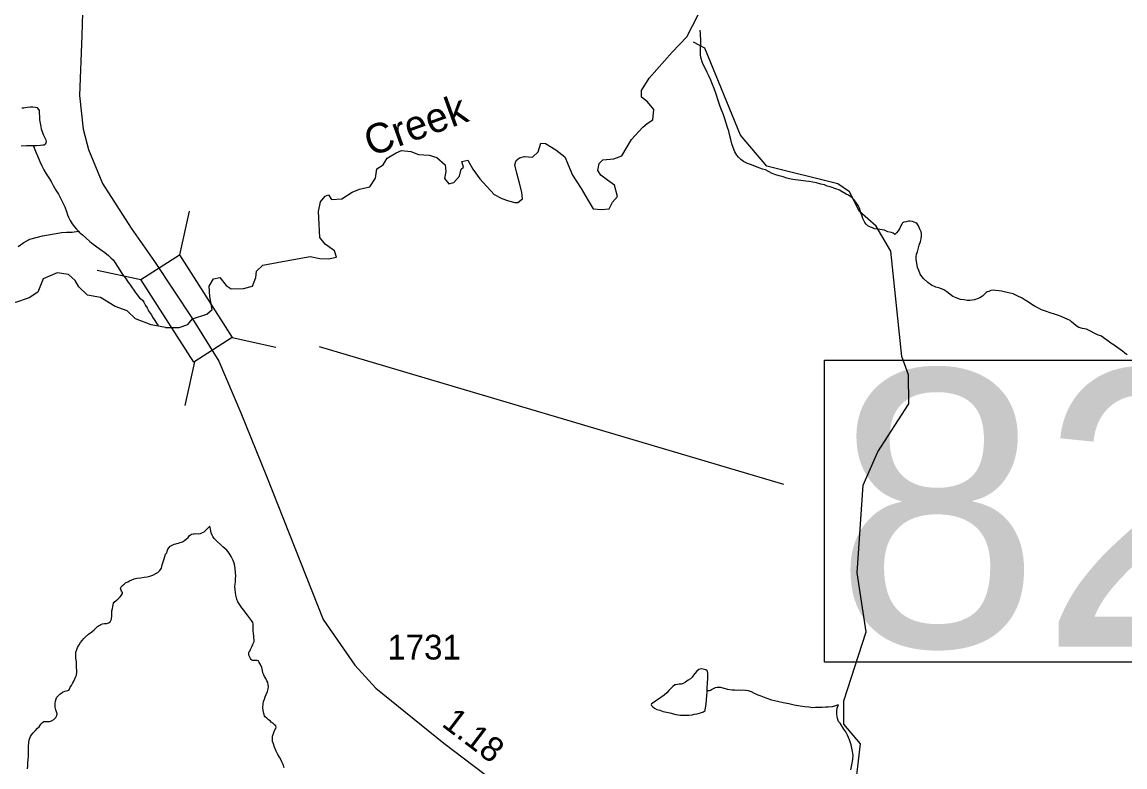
# Model space of a CAD drawing. Extents: x 2126262 to 2293712, y 749403 to 919119.
# Drawn here: x 2227083 to 2232664, y 790264 to 794032 of the extents above; entities that cross this region are included whole.
import ezdxf

# ---------------------------------------------------------------- set-up
doc = ezdxf.new("R2010")
doc.units = 0
for name, color, linetype in [('Exist Hydrographic Creek Single Shore', 7, 'Continuous'), ('Exist Hydrographic Creek Single Shore Label', 7, 'Continuous'), ('Exist Hydrographic Misc Water Feature', 7, 'Continuous'), ('Exist Road Secondary Mileage Hundredths English Label', 7, 'Continuous'), ('Exist Road Secondary Structure Standard Bridge CELL', 7, 'Continuous'), ('Exist Road Secondary Structure Standard Bridge Number Label', 7, 'Continuous'), ('Exist Road Secondary Type 51 Attributed', 7, 'Continuous'), ('Exist Road Secondary Type 51 Number Label', 7, 'Continuous')]:
    doc.layers.add(name, color=color, linetype=linetype)

msp = doc.modelspace()

# ---------------------------------------------------------------- linework, layer by layer
at = {"layer": 'Exist Hydrographic Creek Single Shore'}
for points in [[(2230447.4, 793956.7), (2230535, 794127.1), (2230531.7, 794180.4), (2230523, 794231.5), (2230540.4, 794264.2), (2230590.5, 794315.3), (2230629.6, 794366.4), (2230660.1, 794419.7), (2230710.1, 794465.4), (2230791.7, 794545.9), (2230855.3, 794618.8), (2230893.4, 794639.4), (2230979.4, 794648.1), (2231111.5, 794729.7), (2231194.7, 794813.5), (2231224.1, 794861.4), (2231290.5, 794899.4), (2231379.4, 794921.8)], [(2227809.4, 792486.1), (2227878.1, 792486.7), (2227921.6, 792501.9), (2227945.2, 792530.4), (2228017.3, 792554), (2228044.5, 792578.1), (2228033.6, 792643.4), (2228030.4, 792696.7), (2228051, 792732.6), (2228083.7, 792739.1), (2228116.3, 792699.9), (2228140.2, 792682.5), (2228203.3, 792684.7), (2228249, 792696.7), (2228266.4, 792739.1), (2228269.7, 792771.7), (2228301.2, 792802.2), (2228400.2, 792820.7), (2228541.1, 792845.7), (2228588.9, 792835.9), (2228633.5, 792833.7), (2228673.3, 792842.2), (2228664, 792875.1), (2228616.1, 792907.7), (2228590, 792941.4), (2228586.8, 793009.9), (2228583, 793074.1), (2228592.7, 793122), (2228616.7, 793151.4), (2228634.1, 793157.9), (2228649.3, 793133.9), (2228700.4, 793137.2), (2228753.7, 793172), (2228789.6, 793187.2), (2228841.9, 793199.2), (2228870.7, 793241.6), (2228877.2, 793289.5), (2228910.3, 793309.7), (2228930.5, 793343.9), (2228975.1, 793370), (2229002.3, 793382), (2229050.2, 793377.6), (2229089.3, 793362.4), (2229142.6, 793359.1), (2229181.8, 793347.2), (2229223.7, 793309.1), (2229226.9, 793276.4), (2229220.4, 793240.6), (2229242.2, 793214.4), (2229268.3, 793219.9), (2229295.5, 793252.5), (2229305.2, 793288.4), (2229316.1, 793297.1), (2229308.5, 793326.5), (2229337.9, 793334.1), (2229364, 793288.4), (2229399.9, 793238.4), (2229471.7, 793160.1), (2229510.3, 793139.4), (2229544, 793127.4), (2229576.7, 793118.7), (2229591.9, 793118.7), (2229615.8, 793137.2), (2229612.5, 793172), (2229598.4, 793223.1), (2229586.4, 793267.7), (2229576.7, 793309.1), (2229583.2, 793330.8), (2229600.6, 793345), (2229624.5, 793351.5), (2229665.9, 793348.2), (2229694.1, 793375.4), (2229708.3, 793420), (2229732.2, 793416.8), (2229783.3, 793385.2), (2229828.5, 793350.4), (2229867.6, 793258), (2229912.2, 793189.4), (2229948.1, 793129.6), (2229973.2, 793087.2), (2230014.5, 793083.9), (2230053.6, 793087.2), (2230071.1, 793120.9), (2230095, 793149.2), (2230080.8, 793206.8), (2230044.9, 793232.9), (2230011.2, 793256.9), (2229997.1, 793280.8), (2230003.6, 793316.7), (2230021, 793335.2), (2230077, 793340.6), (2230118.4, 793354.8), (2230166.2, 793438.5), (2230223.9, 793500.5), (2230246.7, 793519), (2230273.9, 793537.5), (2230279.9, 793589.7), (2230247.3, 793628.9), (2230217.9, 793652.8), (2230217.9, 793685.5), (2230255.4, 793748.5), (2230371.8, 793880.2), (2230447.4, 793956.7)], [(2227809.4, 792486.1), (2227736.7, 792500.9), (2227656.2, 792531.3), (2227614.8, 792570.5), (2227553.9, 792593.3), (2227479.9, 792639), (2227413.6, 792651), (2227369.5, 792692.3), (2227351, 792724.9), (2227318.4, 792755.4), (2227259.7, 792764.1), (2227190, 792732.6), (2227162.9, 792665.1), (2227119.3, 792636.8), (2227050.3, 792613.3), (2227000.2, 792630.3), (2226941.4, 792635.2)]]:
    msp.add_lwpolyline(points, dxfattribs=at)
at = {"layer": 'Exist Hydrographic Misc Water Feature'}
for points in [[(2231498.6, 792957.5), (2231490.4, 792963.4), (2231482.4, 792967.3), (2231464.3, 792971.2), (2231446.5, 792979.1), (2231434.4, 792981), (2231422.5, 792982.8), (2231410.4, 792984.7), (2231396.5, 792986.6), (2231382.5, 792992.5), (2231376.4, 792994.4), (2231362.2, 793000.4), (2231354.2, 793010.3), (2231348.1, 793018.3), (2231341.9, 793028.2), (2231337.8, 793038.1), (2231333.9, 793050.1), (2231327.8, 793066.1), (2231319.6, 793089.9), (2231313.4, 793103.9), (2231305.4, 793115.8), (2231293.1, 793131.8), (2231281.2, 793143.6), (2231264.8, 793155.5), (2231252.9, 793161.4), (2231232.8, 793173.2), (2231218.9, 793181.1), (2231200.6, 793188.9), (2231172.7, 793198.7), (2231156.7, 793202.6), (2231142.6, 793208.5), (2231124.8, 793212.3), (2231102.6, 793218.1), (2231084.6, 793222), (2231066.3, 793225.8), (2231048.5, 793227.7), (2231010.3, 793231.4), (2230982.5, 793235.1), (2230966.5, 793239), (2230952.3, 793242.9), (2230934.5, 793248.8), (2230914.4, 793254.5), (2230896.3, 793258.4), (2230878.1, 793266.3), (2230844.3, 793284), (2230830.1, 793287.9), (2230794, 793301.6), (2230773.9, 793309.4), (2230753.8, 793317.2), (2230733.9, 793327.1), (2230719.6, 793336.9), (2230707.7, 793348.9), (2230699.7, 793358.8), (2230689.4, 793374.7), (2230681.4, 793396.6), (2230675.1, 793416.6), (2230668.9, 793438.5), (2230662.6, 793462.4), (2230658.7, 793480.5), (2230652.3, 793498.4), (2230646.4, 793520.3), (2230638.2, 793542.2), (2230630, 793568.1), (2230619.7, 793592.1), (2230613.6, 793610), (2230607.4, 793629.9), (2230595.1, 793667.8), (2230584.9, 793695.8), (2230576.7, 793715.7), (2230568.7, 793737.5), (2230558.4, 793759.5), (2230550.2, 793777.4), (2230535.9, 793805.3), (2230529.9, 793817.3), (2230524, 793831.2), (2230519.7, 793847.1), (2230515.8, 793865.1), (2230515.3, 793881.1), (2230515.1, 793901.1), (2230517.2, 793925.1), (2230517, 793935.1), (2230517, 793949.1), (2230516.6, 793961.1), (2230516.6, 793975), (2230514.3, 793991.1)], [(2231302.2, 790180.3), (2231325.4, 790379.9), (2231241.4, 790480.1), (2231240.3, 790598.2), (2231353.3, 790946.8), (2231309.4, 791246.3), (2231339.4, 791688.5), (2231413.4, 791857.4), (2231569.5, 792100.3), (2231568.4, 792247.9), (2231534.4, 792340.5), (2231479.4, 792873), (2231404.4, 792999.2), (2231320.3, 793073), (2231269.5, 793172.5), (2231210.4, 793213.1), (2230851.4, 793302.5), (2230717.5, 793459.4), (2230538.5, 793899.4), (2230480.4, 793930.1)], [(2227138.5, 793407.7), (2227144.7, 793407.7), (2227156.6, 793407.9), (2227176.7, 793410), (2227188.6, 793410.1), (2227194.7, 793410.2), (2227200.5, 793414.2), (2227202.3, 793418.2), (2227206.4, 793428.2), (2227204.4, 793434.2), (2227198.2, 793448.2), (2227192.1, 793462.1), (2227188.2, 793472.1), (2227181.8, 793490), (2227180, 793504), (2227175.7, 793520), (2227173.4, 793537.9), (2227173.4, 793555.9), (2227171.2, 793569.9), (2227171.2, 793583.9), (2227167.1, 793589.9), (2227161.1, 793597.8), (2227150.9, 793599.7), (2227136.9, 793601.6), (2227123, 793601.5), (2227109.2, 793599.3), (2227091.2, 793597.2), (2227081.1, 793597.2)], [(2227078.7, 793405.2), (2227104.7, 793407.4), (2227122.6, 793407.6), (2227138.5, 793407.7)], [(2227138.5, 793407.7), (2227144.7, 793395.7), (2227155, 793369.8), (2227160.9, 793355.9), (2227173.2, 793326.1), (2227183.5, 793304.1), (2227193.7, 793284.2), (2227205.6, 793264.3), (2227217.9, 793244.4), (2227230.2, 793224.6), (2227240.1, 793204.6), (2227254.4, 793180.7), (2227266.7, 793160.8), (2227276.5, 793140.9), (2227288.9, 793117.1), (2227299.1, 793097.1), (2227307.1, 793073.2), (2227313.5, 793057.3), (2227317.4, 793045.3), (2227325.6, 793027.3), (2227335.6, 793011.5), (2227347.9, 792995.5), (2227358, 792983.7), (2227368.2, 792973.7)], [(2232058.6, 792666.2), (2232038.7, 792670), (2232024.7, 792671.9), (2232008.7, 792673.7), (2231996.6, 792675.6), (2231984.8, 792673.6), (2231974.7, 792669.5), (2231966.7, 792667.4), (2231960.8, 792663.4), (2231953, 792655.3), (2231942.9, 792645.2), (2231929, 792637.1), (2231921, 792633.1), (2231903.1, 792626.9), (2231891.2, 792624.8), (2231879.1, 792622.7), (2231865.2, 792622.6), (2231849.2, 792626.4), (2231831.2, 792628.3), (2231809.2, 792636.1), (2231792.8, 792644), (2231776.8, 792655.9), (2231762.9, 792667.7), (2231746.7, 792677.6), (2231726.6, 792685.4), (2231706.7, 792691.3), (2231684.8, 792701.1), (2231666.5, 792715), (2231646.4, 792732.7), (2231636.2, 792744.7), (2231628.2, 792756.6), (2231620, 792774.6), (2231613.8, 792790.5), (2231609.7, 792812.5), (2231607.7, 792830.4), (2231607.5, 792844.4), (2231609.5, 792858.4), (2231613.2, 792870.4), (2231617.1, 792882.5), (2231622.8, 792902.5), (2231628.6, 792922.6), (2231632.7, 792934.6), (2231634.7, 792950.6), (2231634.3, 792962.6), (2231632.5, 792970.5), (2231626.1, 792984.5), (2231622.2, 792992.4), (2231618.1, 793000.4), (2231612.2, 793010.4), (2231605.8, 793016.3), (2231597.8, 793020.3), (2231588, 793022.2), (2231575.9, 793024.1), (2231567.9, 793024), (2231556, 793022), (2231543.9, 793019.8), (2231538.1, 793015.8), (2231534.3, 793009.8), (2231530.1, 793001.7), (2231526.3, 792993.7), (2231522.4, 792985.6), (2231516.4, 792975.6), (2231508.4, 792965.6), (2231498.6, 792957.5)], [(2227062.9, 792897.3), (2227092.6, 792917.5), (2227122.4, 792933.7), (2227154.3, 792942), (2227186.3, 792950.3), (2227256, 792962.9), (2227282.1, 792967.1), (2227308.1, 792969.2), (2227336.2, 792969.5), (2227368.2, 792973.7)], [(2227368.2, 792973.7), (2227372.1, 792969.8), (2227388.1, 792955.9), (2227406.3, 792940), (2227426.4, 792922.2), (2227442.6, 792908.4), (2227472.6, 792886.6), (2227500.9, 792866.8), (2227521, 792851.1), (2227531.2, 792839.1), (2227543.1, 792829.2), (2227553.4, 792813.3), (2227565.5, 792795.4), (2227577.6, 792777.5), (2227591.7, 792755.7), (2227605.9, 792735.8), (2227618.2, 792717.9), (2227624.1, 792709.9)], [(2227624.1, 792709.9), (2227630.1, 792702), (2227654.5, 792666.3), (2227664.7, 792652.3), (2227676.6, 792636.4)], [(2232675.2, 792349.3), (2232662.9, 792357.2), (2232651, 792367.1), (2232638.9, 792375), (2232622.7, 792386.9), (2232608.7, 792396.8), (2232592.7, 792406.7), (2232576.3, 792418.5), (2232560.3, 792430.4), (2232544.3, 792442.2), (2232524.2, 792450.1), (2232508.2, 792458), (2232492.3, 792465.8), (2232468.3, 792477.6), (2232448.2, 792481.4), (2232429.9, 792487.2), (2232416, 792495.1), (2232403.9, 792507.1), (2232393.8, 792514.9), (2232385.6, 792522.9), (2232371.7, 792528.8), (2232359.6, 792534.7), (2232341.7, 792542.5), (2232321.7, 792548.4), (2232301.4, 792556.2), (2232289.5, 792560.1), (2232261.4, 792569.9), (2232241.5, 792575.7), (2232223.4, 792585.6), (2232209.1, 792593.5), (2232193.1, 792603.3), (2232175.2, 792615.1), (2232158.8, 792625), (2232142.8, 792634.9), (2232118.9, 792646.7), (2232098.8, 792656.5), (2232082.8, 792660.4), (2232058.6, 792666.2)], [(2227676.6, 792636.4), (2227684.6, 792632.5), (2227692.6, 792624.5), (2227699, 792614.6), (2227707, 792598.7), (2227715.2, 792586.7), (2227719.1, 792578.8), (2227721.1, 792572.8), (2227731.4, 792558.9), (2227737.3, 792550.9), (2227743.5, 792539), (2227751.7, 792527), (2227763.5, 792509.2), (2227772, 792497.2)], [(2227797.4, 791301.9), (2227801.3, 791315.9), (2227805.4, 791328), (2227809.1, 791340), (2227815.2, 791346), (2227817.1, 791356), (2227821, 791366.1), (2227826.9, 791374.1), (2227832.9, 791380.2), (2227842.9, 791386.2), (2227853, 791390.4), (2227860.5, 791392.4), (2227866.7, 791394.4), (2227874.7, 791396.5), (2227882.7, 791398.5), (2227894.6, 791402.7), (2227904.6, 791408.7), (2227914.7, 791416.8), (2227922.5, 791424.9), (2227928.4, 791432.9), (2227934.4, 791437), (2227940.3, 791441), (2227948.3, 791443.1), (2227954.5, 791443.1), (2227962.4, 791445.2), (2227974.3, 791443.3), (2227986.4, 791445.4), (2227996.1, 791449.5), (2228004.1, 791453.5), (2228010.2, 791459.6), (2228016.2, 791465.6), (2228020.1, 791467.7), (2228033.8, 791481.8)], [(2228231.1, 790829.6), (2228231.1, 790837.6), (2228231.1, 790843.6), (2228235.2, 790849.6), (2228238.9, 790857.6), (2228243, 790867.7), (2228246.9, 790875.7), (2228250.5, 790881.8), (2228252.6, 790887.8), (2228256.7, 790897.8), (2228256.7, 790905.8), (2228256.3, 790915.8), (2228256.3, 790927.8), (2228254.4, 790937.8), (2228252.2, 790953.7), (2228252.2, 790959.7), (2228252.2, 790969.7), (2228251.8, 790975.7), (2228251.8, 790987.7), (2228249.9, 790993.7), (2228243.8, 791003.6), (2228233.5, 791017.6), (2228223.7, 791031.5), (2228217.3, 791039.4), (2228205.4, 791057.4), (2228195.2, 791069.2), (2228185.1, 791083.1), (2228175.1, 791099), (2228168.9, 791113), (2228164.6, 791133), (2228160.5, 791158.9), (2228160.3, 791178.9), (2228162.2, 791198.9), (2228162.2, 791214.9), (2228163.8, 791230.9), (2228162, 791244.9), (2228161.6, 791266.9), (2228157.5, 791288.9), (2228151.3, 791308.8), (2228141, 791328.7), (2228131.2, 791344.6), (2228118.9, 791360.5), (2228098.8, 791376.3), (2228086.7, 791388.2), (2228070.7, 791404.1), (2228060.5, 791413.9), (2228054.3, 791419.9), (2228048.4, 791429.9), (2228044.5, 791435.8), (2228040.2, 791447.8), (2228038.1, 791455.8), (2228036.1, 791467.8), (2228033.8, 791481.8)], [(2227212.4, 790493.5), (2227222.4, 790493.5), (2227232.3, 790497.6), (2227244.2, 790503.7), (2227254.2, 790513.8), (2227258.1, 790523.8), (2227259.9, 790531.8), (2227257.9, 790541.8), (2227253.8, 790551.8), (2227251.9, 790559.7), (2227249.7, 790565.7), (2227249.7, 790575.7), (2227249.7, 790585.7), (2227251.3, 790595.7), (2227255.4, 790607.7), (2227259.3, 790615.8), (2227267.1, 790625.8), (2227273.1, 790631.9), (2227279, 790635.9), (2227287.2, 790642), (2227299.1, 790646.1), (2227307.1, 790648.1), (2227315.1, 790650.2), (2227318.8, 790652.2), (2227322.9, 790656.3), (2227326.8, 790666.3), (2227332.9, 790676.3), (2227338.7, 790686.4), (2227342.6, 790694.4), (2227350.6, 790708.5), (2227354.3, 790720.5), (2227358.4, 790728.5), (2227360.2, 790742.5), (2227360.2, 790752.5), (2227358.2, 790764.5), (2227358, 790778.5), (2227358, 790794.5), (2227355.7, 790814.5), (2227355.7, 790828.5), (2227355.3, 790844.5), (2227359.4, 790858.5), (2227363.1, 790868.5), (2227371.1, 790880.6), (2227379.1, 790892.7), (2227386.9, 790902.7), (2227394.9, 790912.7), (2227402.9, 790920.8), (2227418.7, 790934.9), (2227436.7, 790947.1), (2227448.4, 790957.1), (2227460.3, 790969.3), (2227464.4, 790973.3), (2227470.3, 790977.3), (2227476.1, 790981.4), (2227482.2, 790983.4), (2227490.2, 790987.5), (2227500.1, 790989.6), (2227512.2, 790989.7), (2227520.2, 790991.8), (2227528.1, 790997.8), (2227532, 791003.8), (2227535.9, 791011.9), (2227537.8, 791029.9), (2227537.6, 791039.9), (2227537.6, 791053.8), (2227539.6, 791065.9), (2227541.3, 791075.9), (2227543.3, 791083.9), (2227545.4, 791091.9), (2227549.3, 791098), (2227559.1, 791106), (2227567.1, 791112.1), (2227579.2, 791124.2), (2227586.8, 791132.2), (2227590.9, 791140.3), (2227590.9, 791146.3), (2227586.8, 791152.2), (2227584.9, 791158.2), (2227582.7, 791162.2), (2227580.6, 791168.1), (2227584.5, 791174.2), (2227590.7, 791182.3), (2227598.7, 791188.3), (2227606.3, 791194.4), (2227618.4, 791200.5), (2227626.4, 791204.5), (2227638.5, 791210.6), (2227650.4, 791214.7), (2227664.1, 791218.8), (2227682.1, 791220.9), (2227700.2, 791223.1), (2227716.2, 791225.3), (2227730.1, 791229.4), (2227744.1, 791233.4), (2227760.1, 791241.6), (2227769.9, 791247.7), (2227780, 791257.8), (2227787.9, 791269.8), (2227791.6, 791285.8), (2227797.4, 791301.9)], [(2228409.9, 790259.3), (2228403.5, 790275.3), (2228397.6, 790289.2), (2228391.4, 790301.1), (2228385.3, 790313.1), (2228377.1, 790327), (2228369.1, 790343), (2228360.9, 790362.8), (2228354.9, 790380.8), (2228350.6, 790392.8), (2228350.6, 790404.8), (2228350.4, 790418.8), (2228354.3, 790432.8), (2228358.4, 790442.8), (2228362.1, 790450.8), (2228366.2, 790458.8), (2228368, 790464.9), (2228366.2, 790470.9), (2228360, 790476.9), (2228353.9, 790482.8), (2228343.8, 790490.6), (2228337.9, 790496.6), (2228329.9, 790502.5), (2228321.9, 790510.5), (2228313.7, 790516.4), (2228309.6, 790522.4), (2228305.7, 790534.3), (2228303.5, 790548.3), (2228301.4, 790564.3), (2228303, 790580.3), (2228305.1, 790594.4), (2228308.8, 790606.3), (2228312.9, 790618.4), (2228318.8, 790630.4), (2228324.6, 790644.5), (2228328.7, 790658.5), (2228330.3, 790668.5), (2228328.5, 790680.5), (2228326.4, 790690.5), (2228322.1, 790698.4), (2228316.2, 790710.4), (2228310.2, 790720.3), (2228305.9, 790730.3), (2228301.8, 790740.2), (2228300, 790752.2), (2228295.7, 790766.1), (2228289.7, 790782.1), (2228283.4, 790792.1), (2228281.3, 790798), (2228277.4, 790800), (2228271.5, 790802), (2228265.3, 790801.9), (2228261.4, 790801.9), (2228249.3, 790801.8), (2228245.4, 790803.8), (2228241.3, 790807.7), (2228239.3, 790811.7), (2228233.1, 790821.7), (2228231.1, 790829.6)], [(2230549.6, 790650.6), (2230549.6, 790662.6), (2230551.4, 790688.6), (2230553.1, 790710.7), (2230553.1, 790726.6), (2230553.1, 790738.6), (2230550.8, 790746.6), (2230549, 790750.6), (2230542.8, 790754.5), (2230536.9, 790756.5), (2230528.9, 790758.4), (2230518.8, 790760.3), (2230506.9, 790756.2), (2230496.9, 790748.1), (2230487, 790736.1), (2230481.1, 790728), (2230473.1, 790718), (2230465.3, 790709.9), (2230453.4, 790701.9), (2230439.5, 790691.8), (2230427.4, 790685.6), (2230417.5, 790681.6), (2230407.7, 790681.5), (2230399.7, 790681.4), (2230391.7, 790679.3), (2230385.5, 790679.3), (2230375.7, 790671.2), (2230365.7, 790661.1), (2230355.8, 790651), (2230346, 790639), (2230332, 790626.9), (2230320.1, 790618.8), (2230310.1, 790610.7), (2230298.2, 790602.6), (2230288.4, 790596.6), (2230276.5, 790588.4), (2230268.5, 790582.4), (2230266.4, 790578.4), (2230268.5, 790574.4), (2230274.6, 790568.4), (2230282.6, 790560.5), (2230294.7, 790554.6), (2230310.7, 790550.7), (2230326.7, 790544.8), (2230344.5, 790541), (2230360.5, 790537.1), (2230390.9, 790529.4), (2230414.9, 790525.6), (2230438.9, 790525.8), (2230456.9, 790525.9), (2230472.9, 790528), (2230484.6, 790530.2), (2230498.5, 790532.3), (2230520.7, 790538.4), (2230530.7, 790542.5), (2230538.7, 790548.6), (2230538.7, 790552.6), (2230544.5, 790580.6), (2230546.1, 790602.6), (2230548, 790624.6), (2230549.8, 790642.6), (2230549.6, 790650.6)], [(2230549.6, 790650.6), (2230561.7, 790650.7), (2230565.6, 790652.8), (2230571.7, 790654.8), (2230577.7, 790658.8), (2230585.7, 790662.9), (2230591.6, 790665), (2230599.6, 790667), (2230607.6, 790667.1), (2230617.7, 790667.1), (2230633.7, 790661.3), (2230651.7, 790657.5), (2230663.6, 790655.6), (2230675.7, 790653.7), (2230689.6, 790653.8), (2230695.6, 790651.9), (2230709.7, 790653.9), (2230719.6, 790652), (2230729.6, 790654.1), (2230743.6, 790652.2), (2230757.7, 790650.3), (2230771.7, 790644.5), (2230787.7, 790636.6), (2230805.9, 790628.8), (2230821.9, 790622.9), (2230845.9, 790613.1), (2230875.8, 790603.3), (2230906.2, 790595.5), (2230934.1, 790589.8), (2230962.2, 790584), (2230990, 790578.3), (2231020.2, 790572.5), (2231044.2, 790568.7), (2231064.1, 790566.9), (2231084.2, 790565), (2231098.1, 790565.2), (2231114.1, 790565.3), (2231132.1, 790565.4), (2231148.1, 790567.5), (2231162.1, 790567.6), (2231184.2, 790569.8), (2231200.2, 790574), (2231214.2, 790580.1)], [(2231276.7, 790248.7), (2231282.4, 790274.8), (2231286.3, 790300.8), (2231288.2, 790322.8), (2231283.9, 790350.8), (2231277.7, 790374.7), (2231269.3, 790400.6), (2231259.5, 790424.6), (2231251.1, 790440.4), (2231241.2, 790454.4), (2231223, 790484.2), (2231214.6, 790494.1), (2231208.6, 790508), (2231206.4, 790528.1), (2231206.4, 790546.1), (2231208.2, 790560.1), (2231214.2, 790580.1)], [(2227110.3, 790254.7), (2227112.1, 790268.7), (2227112.1, 790282.7), (2227113.9, 790300.7), (2227115.8, 790318.7), (2227115.6, 790336.7), (2227115.6, 790350.7), (2227115.4, 790368.7), (2227117.4, 790384.7), (2227119.1, 790400.7), (2227124.8, 790416.8), (2227130.8, 790426.8), (2227138.8, 790436.8), (2227148.6, 790447), (2227160.7, 790459), (2227168.7, 790467.1), (2227178.3, 790479.2), (2227186.3, 790489.2), (2227192.3, 790493.3), (2227200.3, 790493.3), (2227212.4, 790493.5)]]:
    msp.add_lwpolyline(points, dxfattribs=at)
at = {"layer": 'Exist Road Secondary Structure Standard Bridge CELL'}
for p, q in [((2227927.9, 793074.7), (2227879.3, 792853.6)), ((2227463.1, 792777.4), (2227684.2, 792728.8)), ((2228145.5, 792435.4), (2228366.6, 792386.8)), ((2227954.8, 792313.4), (2227906.2, 792092.4))]:
    msp.add_line(p, q, dxfattribs=at)
msp.add_lwpolyline([(2227879.3, 792853.6), (2228146.4, 792436), (2227951.3, 792311.2), (2227684.2, 792728.8)], close=True, dxfattribs=at)
at = {"layer": 'Exist Road Secondary Structure Standard Bridge Number Label'}
msp.add_line((2228586.8, 792389.9), (2230936.4, 791693.7), dxfattribs=at)
msp.add_lwpolyline([(2231143.1, 792322.1), (2233719.7, 792322.1), (2233719.7, 790792.8), (2231143.1, 790792.8)], close=True, dxfattribs=at)
at = {"layer": 'Exist Road Secondary Type 51 Attributed'}
for points in [[(2227412, 794641.1), (2227406, 794423.6), (2227391.3, 794195.2), (2227385.7, 793964.7), (2227373.9, 793660.9), (2227392, 793490.5), (2227418.5, 793387.1), (2227489, 793216), (2227635.6, 792989.7), (2227752.8, 792820.7), (2227945.2, 792530.4)], [(2227945.2, 792530.4), (2228077.7, 792315.9), (2228190.3, 792055.3), (2228319.2, 791734.8), (2228606.2, 791009.7), (2228766.7, 790779.2), (2228873.5, 790662.5), (2229216.8, 790383.2), (2229523.2, 790150.6), (2229609.7, 790051.4), (2229695.6, 789932), (2229737.4, 789835.6), (2229789.1, 789675), (2229894.4, 789332), (2230033.3, 788831.3), (2230044.5, 788715.3), (2230062.6, 788504.4), (2230095.4, 788026), (2230124, 787423.2), (2230141.5, 787125), (2230148.4, 787045.4), (2230142.5, 786975)]]:
    msp.add_lwpolyline(points, dxfattribs=at)

# ---------------------------------------------------------------- texts
at = {"layer": 'Exist Hydrographic Creek Single Shore Label'}
msp.add_text('Creek', height=150, rotation=19.8206, dxfattribs=at).set_placement((2228847.2, 793350.6))
at = {"layer": 'Exist Road Secondary Mileage Hundredths English Label'}
msp.add_text('1.18', height=125, rotation=322.7946, dxfattribs=at).set_placement((2229201, 790473.7))
at = {"layer": 'Exist Road Secondary Structure Standard Bridge Number Label'}
msp.add_text('82', height=1400, dxfattribs=at).set_placement((2231193.3, 790871.9))
at = {"layer": 'Exist Road Secondary Type 51 Number Label'}
msp.add_text('1731', height=125, dxfattribs=at).set_placement((2228931.2, 790807.1))

doc.saveas('drawing.dxf')
